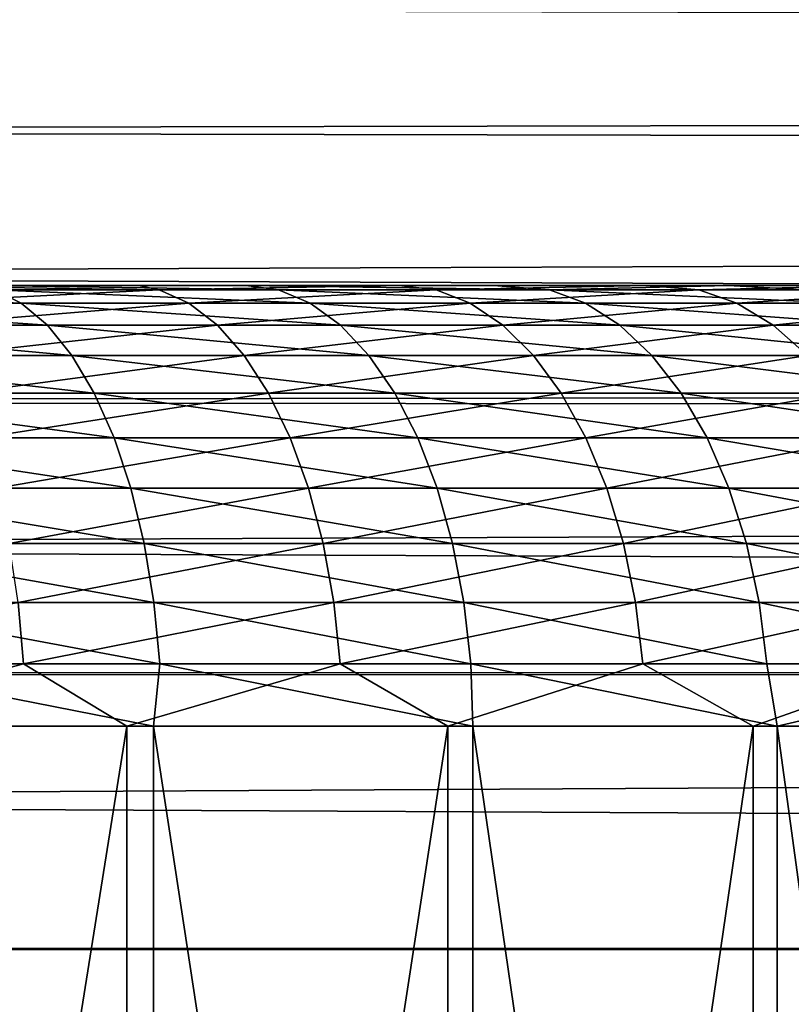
# Model space of a CAD drawing. Header units: millimetres. Extents: x -165 to 184, y -135 to 242.
# Tile 254 of 307: x 102.92 to 104.67, y 4.57 to 6.8. Entities that reach past the tile are written whole.
import ezdxf

# ---------------------------------------------------------------- set-up
doc = ezdxf.new("R2010")
doc.units = ezdxf.units.MM
doc.header["$LTSCALE"] = 81.481481
for name, color, linetype in [('224', 7, 'CONTINUOUS'), ('225', 7, 'CONTINUOUS'), ('226', 7, 'CONTINUOUS'), ('227', 7, 'CONTINUOUS'), ('228', 7, 'CONTINUOUS'), ('261', 7, 'CONTINUOUS'), ('263', 7, 'CONTINUOUS')]:
    doc.layers.add(name, color=color, linetype=linetype)

msp = doc.modelspace()

# ---------------------------------------------------------------- linework, layer by layer
at = {"layer": '224', "linetype": 'CONTINUOUS'}
for points in [[(98.628, 6.2, -8.9984), (97.9585, 6.2, -8.9606), (106.6615, 6.2, 4.3815), (98.628, 6.2, -8.9984)], [(106.6615, 6.2, 4.3815), (97.9585, 6.2, -8.9606), (106.3135, 6.2, 4.9546), (106.6615, 6.2, 4.3815)], [(106.3135, 6.2, 4.9546), (97.9585, 6.2, -8.9606), (101.9023, 6.2, -1.8264), (106.3135, 6.2, 4.9546)], [(99.2983, 6.2, -8.9862), (98.628, 6.2, -8.9984), (106.9658, 6.2, 3.7841), (99.2983, 6.2, -8.9862)], [(106.9658, 6.2, 3.7841), (98.628, 6.2, -8.9984), (106.6615, 6.2, 4.3815), (106.9658, 6.2, 3.7841)], [(99.966, 6.2, -8.9242), (99.2983, 6.2, -8.9862), (107.2249, 6.2, 3.1657), (99.966, 6.2, -8.9242)], [(107.2249, 6.2, 3.1657), (99.2983, 6.2, -8.9862), (106.9658, 6.2, 3.7841), (107.2249, 6.2, 3.1657)], [(100.6139, 6.2, -8.8153), (99.966, 6.2, -8.9242), (107.4371, 6.2, 2.5299), (100.6139, 6.2, -8.8153)], [(107.4371, 6.2, 2.5299), (99.966, 6.2, -8.9242), (107.2249, 6.2, 3.1657), (107.4371, 6.2, 2.5299)], [(102.8455, 6.2, 8.0395), (103.4328, 6.2, 7.716), (100.3459, 6.2, 3.2512), (102.8455, 6.2, 8.0395)], [(103.4328, 6.2, 7.716), (100.6531, 6.2, 3.0864), (100.3459, 6.2, 3.2512), (103.4328, 6.2, 7.716)], [(101.2776, 6.2, -8.6523), (100.6139, 6.2, -8.8153), (107.4371, 6.2, 2.5299), (101.2776, 6.2, -8.6523)], [(103.4328, 6.2, 7.716), (103.9944, 6.2, 7.3497), (100.6531, 6.2, 3.0864), (103.4328, 6.2, 7.716)], [(100.6531, 6.2, 3.0864), (103.9944, 6.2, 7.3497), (100.943, 6.2, 2.8927), (100.6531, 6.2, 3.0864)], [(100.943, 6.2, 2.8927), (103.9944, 6.2, 7.3497), (101.2127, 6.2, 2.6718), (100.943, 6.2, 2.8927)], [(103.9944, 6.2, 7.3497), (104.5272, 6.2, 6.9426), (101.2127, 6.2, 2.6718), (103.9944, 6.2, 7.3497)], [(101.2127, 6.2, 2.6718), (104.5272, 6.2, 6.9426), (101.4599, 6.2, 2.4259), (101.2127, 6.2, 2.6718)], [(101.9343, 6.2, -8.4366), (101.2776, 6.2, -8.6523), (107.6161, 6.2, 1.8102), (101.9343, 6.2, -8.4366)], [(107.6161, 6.2, 1.8102), (101.2776, 6.2, -8.6523), (107.4371, 6.2, 2.5299), (107.6161, 6.2, 1.8102)], [(101.4599, 6.2, 2.4259), (104.5272, 6.2, 6.9426), (101.6821, 6.2, 2.1572), (101.4599, 6.2, 2.4259)], [(104.5272, 6.2, 6.9426), (105.0281, 6.2, 6.497), (101.6821, 6.2, 2.1572), (104.5272, 6.2, 6.9426)], [(101.6821, 6.2, 2.1572), (105.0281, 6.2, 6.497), (101.8772, 6.2, 1.8683), (101.6821, 6.2, 2.1572)], [(101.8772, 6.2, 1.8683), (105.0281, 6.2, 6.497), (102.0435, 6.2, 1.5619), (101.8772, 6.2, 1.8683)], [(102.0684, 6.2, -1.5091), (106.3135, 6.2, 4.9546), (101.9023, 6.2, -1.8264), (102.0684, 6.2, -1.5091)], [(102.5724, 6.2, -8.1713), (101.9343, 6.2, -8.4366), (107.7352, 6.2, 1.0777), (102.5724, 6.2, -8.1713)], [(107.7352, 6.2, 1.0777), (101.9343, 6.2, -8.4366), (107.6161, 6.2, 1.8102), (107.7352, 6.2, 1.0777)], [(102.0435, 6.2, 1.5619), (105.0281, 6.2, 6.497), (102.1794, 6.2, 1.2408), (102.0435, 6.2, 1.5619)], [(102.2019, 6.2, -1.1779), (106.3135, 6.2, 4.9546), (102.0684, 6.2, -1.5091), (102.2019, 6.2, -1.1779)], [(105.0281, 6.2, 6.497), (105.4945, 6.2, 6.0153), (102.1794, 6.2, 1.2408), (105.0281, 6.2, 6.497)], [(102.1794, 6.2, 1.2408), (105.4945, 6.2, 6.0153), (102.2836, 6.2, 0.9081), (102.1794, 6.2, 1.2408)], [(102.3016, 6.2, -0.8359), (106.3135, 6.2, 4.9546), (102.2019, 6.2, -1.1779), (102.3016, 6.2, -0.8359)], [(102.2836, 6.2, 0.9081), (105.4945, 6.2, 6.0153), (102.3551, 6.2, 0.5669), (102.2836, 6.2, 0.9081)], [(102.367, 6.2, -0.4862), (106.3135, 6.2, 4.9546), (102.3016, 6.2, -0.8359), (102.367, 6.2, -0.4862)], [(105.4945, 6.2, 6.0153), (105.9238, 6.2, 5.5002), (102.3551, 6.2, 0.5669), (105.4945, 6.2, 6.0153)], [(102.3551, 6.2, 0.5669), (105.9238, 6.2, 5.5002), (102.3931, 6.2, 0.2233), (102.3551, 6.2, 0.5669)], [(105.9238, 6.2, 5.5002), (106.3135, 6.2, 4.9546), (102.367, 6.2, -0.4862), (105.9238, 6.2, 5.5002)], [(102.3976, 6.2, -0.1321), (105.9238, 6.2, 5.5002), (102.367, 6.2, -0.4862), (102.3976, 6.2, -0.1321)], [(102.3931, 6.2, 0.2233), (105.9238, 6.2, 5.5002), (102.3976, 6.2, -0.1321), (102.3931, 6.2, 0.2233)], [(103.1884, 6.2, -7.8576), (102.5724, 6.2, -8.1713), (107.7934, 6.2, 0.3437), (103.1884, 6.2, -7.8576)], [(107.7934, 6.2, 0.3437), (102.5724, 6.2, -8.1713), (107.7352, 6.2, 1.0777), (107.7934, 6.2, 0.3437)], [(103.7789, 6.2, -7.4974), (103.1884, 6.2, -7.8576), (107.7917, 6.2, -0.3871), (103.7789, 6.2, -7.4974)], [(107.7917, 6.2, -0.3871), (103.1884, 6.2, -7.8576), (107.7934, 6.2, 0.3437), (107.7917, 6.2, -0.3871)], [(104.3408, 6.2, -7.0922), (103.7789, 6.2, -7.4974), (107.7312, 6.2, -1.1103), (104.3408, 6.2, -7.0922)], [(107.7312, 6.2, -1.1103), (103.7789, 6.2, -7.4974), (107.7917, 6.2, -0.3871), (107.7312, 6.2, -1.1103)], [(104.8707, 6.2, -6.6443), (104.3408, 6.2, -7.0922), (107.6137, 6.2, -1.8216), (104.8707, 6.2, -6.6443)], [(107.6137, 6.2, -1.8216), (104.3408, 6.2, -7.0922), (107.7312, 6.2, -1.1103), (107.6137, 6.2, -1.8216)]]:
    msp.add_3dface(points, dxfattribs=at)
at = {"layer": '225', "linetype": 'CONTINUOUS'}
for points in [[(102.4663, 0.45, 9.3037), (103.222, 0.45, 8.9692), (102.4663, 5.2, 9.3037), (102.4663, 0.45, 9.3037)], [(102.4663, 5.2, 9.3037), (103.222, 0.45, 8.9692), (103.222, 5.2, 8.9692), (102.4663, 5.2, 9.3037)], [(103.222, 0.45, 8.9692), (103.9476, 0.45, 8.5734), (103.222, 5.2, 8.9692), (103.222, 0.45, 8.9692)], [(103.222, 5.2, 8.9692), (103.9476, 0.45, 8.5734), (103.9476, 5.2, 8.5734), (103.222, 5.2, 8.9692)]]:
    msp.add_3dface(points, dxfattribs=at)
at = {"layer": '226', "linetype": 'CONTINUOUS'}
for points in [[(103.1619, 0.45, -8.9986), (102.4039, 0.45, -9.328), (103.1619, 5.2, -8.9986), (103.1619, 0.45, -8.9986)], [(103.1619, 5.2, -8.9986), (102.4039, 0.45, -9.328), (102.4039, 5.2, -9.328), (103.1619, 5.2, -8.9986)], [(103.8901, 0.45, -8.6076), (103.1619, 0.45, -8.9986), (103.8901, 5.2, -8.6076), (103.8901, 0.45, -8.6076)], [(103.8901, 5.2, -8.6076), (103.1619, 0.45, -8.9986), (103.1619, 5.2, -8.9986), (103.8901, 5.2, -8.6076)], [(104.5835, 0.45, -8.1579), (103.8901, 0.45, -8.6076), (104.5835, 5.2, -8.1579), (104.5835, 0.45, -8.1579)], [(104.5835, 5.2, -8.1579), (103.8901, 0.45, -8.6076), (103.8901, 5.2, -8.6076), (104.5835, 5.2, -8.1579)], [(103.9476, 0.45, 8.5734), (104.638, 0.45, 8.119), (103.9476, 5.2, 8.5734), (103.9476, 0.45, 8.5734)], [(103.9476, 5.2, 8.5734), (104.638, 0.45, 8.119), (104.638, 5.2, 8.119), (103.9476, 5.2, 8.5734)], [(105.2374, 0.45, -7.6524), (104.5835, 0.45, -8.1579), (105.2374, 5.2, -7.6524), (105.2374, 0.45, -7.6524)], [(105.2374, 5.2, -7.6524), (104.5835, 0.45, -8.1579), (104.5835, 5.2, -8.1579), (105.2374, 5.2, -7.6524)], [(104.638, 0.45, 8.119), (105.2885, 0.45, 7.6092), (104.638, 5.2, 8.119), (104.638, 0.45, 8.119)], [(104.638, 5.2, 8.119), (105.2885, 0.45, 7.6092), (105.2885, 5.2, 7.6092), (104.638, 5.2, 8.119)]]:
    msp.add_3dface(points, dxfattribs=at)
at = {"layer": '227', "linetype": 'CONTINUOUS'}
for points in [[(102.5724, 6.2, -8.1713), (103.1884, 6.2, -7.8576), (103.2349, 6.1898, -7.9946), (102.5724, 6.2, -8.1713)], [(102.5772, 6.1898, -8.3255), (102.5724, 6.2, -8.1713), (103.2349, 6.1898, -7.9946), (102.5772, 6.1898, -8.3255)], [(102.5772, 6.1898, -8.3255), (103.2349, 6.1898, -7.9946), (102.6349, 6.1595, -8.4526), (102.5772, 6.1898, -8.3255)], [(103.2349, 6.1898, -7.9946), (103.3026, 6.1595, -8.1166), (102.6349, 6.1595, -8.4526), (103.2349, 6.1898, -7.9946)], [(103.1884, 6.2, -7.8576), (103.7789, 6.2, -7.4974), (103.2349, 6.1898, -7.9946), (103.1884, 6.2, -7.8576)], [(103.2349, 6.1898, -7.9946), (103.7789, 6.2, -7.4974), (103.8638, 6.1898, -7.6118), (103.2349, 6.1898, -7.9946)], [(103.2349, 6.1898, -7.9946), (103.8638, 6.1898, -7.6118), (103.3026, 6.1595, -8.1166), (103.2349, 6.1898, -7.9946)], [(103.8638, 6.1898, -7.6118), (103.9411, 6.1595, -7.728), (103.3026, 6.1595, -8.1166), (103.8638, 6.1898, -7.6118)], [(103.9944, 6.2, 7.3497), (103.4328, 6.2, 7.716), (104.1215, 6.1898, 7.4339), (103.9944, 6.2, 7.3497)], [(104.1215, 6.1898, 7.4339), (103.4328, 6.2, 7.716), (103.5061, 6.1898, 7.838), (104.1215, 6.1898, 7.4339)], [(104.1215, 6.1898, 7.4339), (103.5061, 6.1898, 7.838), (104.2028, 6.1595, 7.5474), (104.1215, 6.1898, 7.4339)], [(103.5061, 6.1898, 7.838), (103.5779, 6.1595, 7.9577), (104.2028, 6.1595, 7.5474), (103.5061, 6.1898, 7.838)], [(103.7789, 6.2, -7.4974), (104.3408, 6.2, -7.0922), (103.8638, 6.1898, -7.6118), (103.7789, 6.2, -7.4974)], [(103.8638, 6.1898, -7.6118), (104.3408, 6.2, -7.0922), (104.4599, 6.1898, -7.1797), (103.8638, 6.1898, -7.6118)], [(103.8638, 6.1898, -7.6118), (104.4599, 6.1898, -7.1797), (103.9411, 6.1595, -7.728), (103.8638, 6.1898, -7.6118)], [(104.4599, 6.1898, -7.1797), (104.5463, 6.1595, -7.2893), (103.9411, 6.1595, -7.728), (104.4599, 6.1898, -7.1797)], [(104.5272, 6.2, 6.9426), (103.9944, 6.2, 7.3497), (104.1215, 6.1898, 7.4339), (104.5272, 6.2, 6.9426)], [(104.7025, 6.1898, 6.9816), (104.5272, 6.2, 6.9426), (104.1215, 6.1898, 7.4339), (104.7025, 6.1898, 6.9816)], [(104.7025, 6.1898, 6.9816), (104.1215, 6.1898, 7.4339), (104.7926, 6.1595, 7.0882), (104.7025, 6.1898, 6.9816)], [(104.1215, 6.1898, 7.4339), (104.2028, 6.1595, 7.5474), (104.7926, 6.1595, 7.0882), (104.1215, 6.1898, 7.4339)], [(104.3408, 6.2, -7.0922), (104.8707, 6.2, -6.6443), (104.4599, 6.1898, -7.1797), (104.3408, 6.2, -7.0922)], [(104.4599, 6.1898, -7.1797), (104.8707, 6.2, -6.6443), (105.0193, 6.1898, -6.701), (104.4599, 6.1898, -7.1797)], [(104.4599, 6.1898, -7.1797), (105.0193, 6.1898, -6.701), (104.5463, 6.1595, -7.2893), (104.4599, 6.1898, -7.1797)], [(105.0281, 6.2, 6.497), (104.5272, 6.2, 6.9426), (104.7025, 6.1898, 6.9816), (105.0281, 6.2, 6.497)], [(105.0193, 6.1898, -6.701), (105.1142, 6.1595, -6.8032), (104.5463, 6.1595, -7.2893), (105.0193, 6.1898, -6.701)], [(103.3026, 6.1595, -8.1166), (102.6901, 6.1095, -8.5745), (102.6349, 6.1595, -8.4526), (103.3026, 6.1595, -8.1166)], [(103.3675, 6.1095, -8.2336), (102.6901, 6.1095, -8.5745), (103.3026, 6.1595, -8.1166), (103.3675, 6.1095, -8.2336)], [(103.9411, 6.1595, -7.728), (103.3675, 6.1095, -8.2336), (103.3026, 6.1595, -8.1166), (103.9411, 6.1595, -7.728)], [(104.0152, 6.1095, -7.8394), (103.3675, 6.1095, -8.2336), (103.9411, 6.1595, -7.728), (104.0152, 6.1095, -7.8394)], [(103.6468, 6.1095, 8.0724), (104.2806, 6.1095, 7.6562), (103.5779, 6.1595, 7.9577), (103.6468, 6.1095, 8.0724)], [(103.5779, 6.1595, 7.9577), (104.2806, 6.1095, 7.6562), (104.2028, 6.1595, 7.5474), (103.5779, 6.1595, 7.9577)], [(104.5463, 6.1595, -7.2893), (104.0152, 6.1095, -7.8394), (103.9411, 6.1595, -7.728), (104.5463, 6.1595, -7.2893)], [(104.6291, 6.1095, -7.3943), (104.0152, 6.1095, -7.8394), (104.5463, 6.1595, -7.2893), (104.6291, 6.1095, -7.3943)], [(104.2806, 6.1095, 7.6562), (104.8789, 6.1095, 7.1904), (104.2028, 6.1595, 7.5474), (104.2806, 6.1095, 7.6562)], [(104.2028, 6.1595, 7.5474), (104.8789, 6.1095, 7.1904), (104.7926, 6.1595, 7.0882), (104.2028, 6.1595, 7.5474)], [(105.1142, 6.1595, -6.8032), (104.6291, 6.1095, -7.3943), (104.5463, 6.1595, -7.2893), (105.1142, 6.1595, -6.8032)], [(105.2052, 6.1095, -6.9013), (104.6291, 6.1095, -7.3943), (105.1142, 6.1595, -6.8032), (105.2052, 6.1095, -6.9013)], [(103.3675, 6.1095, -8.2336), (102.7419, 6.041, -8.6886), (102.6901, 6.1095, -8.5745), (103.3675, 6.1095, -8.2336)], [(103.4283, 6.041, -8.3432), (102.7419, 6.041, -8.6886), (103.3675, 6.1095, -8.2336), (103.4283, 6.041, -8.3432)], [(104.0152, 6.1095, -7.8394), (103.4283, 6.041, -8.3432), (103.3675, 6.1095, -8.2336), (104.0152, 6.1095, -7.8394)], [(104.0846, 6.041, -7.9438), (103.4283, 6.041, -8.3432), (104.0152, 6.1095, -7.8394), (104.0846, 6.041, -7.9438)], [(103.7113, 6.041, 8.1798), (104.3536, 6.041, 7.7581), (103.6468, 6.1095, 8.0724), (103.7113, 6.041, 8.1798)], [(103.6468, 6.1095, 8.0724), (104.3536, 6.041, 7.7581), (104.2806, 6.1095, 7.6562), (103.6468, 6.1095, 8.0724)], [(104.6291, 6.1095, -7.3943), (104.0846, 6.041, -7.9438), (104.0152, 6.1095, -7.8394), (104.6291, 6.1095, -7.3943)], [(104.7067, 6.041, -7.4928), (104.0846, 6.041, -7.9438), (104.6291, 6.1095, -7.3943), (104.7067, 6.041, -7.4928)], [(104.3536, 6.041, 7.7581), (104.9599, 6.041, 7.2861), (104.2806, 6.1095, 7.6562), (104.3536, 6.041, 7.7581)], [(104.2806, 6.1095, 7.6562), (104.9599, 6.041, 7.2861), (104.8789, 6.1095, 7.1904), (104.2806, 6.1095, 7.6562)], [(105.2052, 6.1095, -6.9013), (104.7067, 6.041, -7.4928), (104.6291, 6.1095, -7.3943), (105.2052, 6.1095, -6.9013)], [(103.4283, 6.041, -8.3432), (102.7891, 5.9554, -8.7927), (102.7419, 6.041, -8.6886), (103.4283, 6.041, -8.3432)], [(103.4837, 5.9554, -8.4432), (102.7891, 5.9554, -8.7927), (103.4283, 6.041, -8.3432), (103.4837, 5.9554, -8.4432)], [(104.0846, 6.041, -7.9438), (103.4837, 5.9554, -8.4432), (103.4283, 6.041, -8.3432), (104.0846, 6.041, -7.9438)], [(104.1479, 5.9554, -8.0389), (103.4837, 5.9554, -8.4432), (104.0846, 6.041, -7.9438), (104.1479, 5.9554, -8.0389)], [(103.7701, 5.9554, 8.2778), (104.4201, 5.9554, 7.851), (103.7113, 6.041, 8.1798), (103.7701, 5.9554, 8.2778)], [(103.7113, 6.041, 8.1798), (104.4201, 5.9554, 7.851), (104.3536, 6.041, 7.7581), (103.7113, 6.041, 8.1798)], [(104.7067, 6.041, -7.4928), (104.1479, 5.9554, -8.0389), (104.0846, 6.041, -7.9438), (104.7067, 6.041, -7.4928)], [(104.7775, 5.9554, -7.5825), (104.1479, 5.9554, -8.0389), (104.7067, 6.041, -7.4928), (104.7775, 5.9554, -7.5825)], [(104.4201, 5.9554, 7.851), (105.0336, 5.9554, 7.3734), (104.3536, 6.041, 7.7581), (104.4201, 5.9554, 7.851)], [(104.3536, 6.041, 7.7581), (105.0336, 5.9554, 7.3734), (104.9599, 6.041, 7.2861), (104.3536, 6.041, 7.7581)], [(103.4837, 5.9554, -8.4432), (102.8308, 5.8543, -8.8846), (102.7891, 5.9554, -8.7927), (103.4837, 5.9554, -8.4432)], [(103.5327, 5.8543, -8.5314), (102.8308, 5.8543, -8.8846), (103.4837, 5.9554, -8.4432), (103.5327, 5.8543, -8.5314)], [(104.1479, 5.9554, -8.0389), (103.5327, 5.8543, -8.5314), (103.4837, 5.9554, -8.4432), (104.1479, 5.9554, -8.0389)], [(104.2038, 5.8543, -8.1229), (103.5327, 5.8543, -8.5314), (104.1479, 5.9554, -8.0389), (104.2038, 5.8543, -8.1229)], [(103.8221, 5.8543, 8.3643), (104.4789, 5.8543, 7.9331), (103.7701, 5.9554, 8.2778), (103.8221, 5.8543, 8.3643)], [(103.7701, 5.9554, 8.2778), (104.4789, 5.8543, 7.9331), (104.4201, 5.9554, 7.851), (103.7701, 5.9554, 8.2778)], [(104.7775, 5.9554, -7.5825), (104.2038, 5.8543, -8.1229), (104.1479, 5.9554, -8.0389), (104.7775, 5.9554, -7.5825)], [(104.8399, 5.8543, -7.6618), (104.2038, 5.8543, -8.1229), (104.7775, 5.9554, -7.5825), (104.8399, 5.8543, -7.6618)], [(104.4789, 5.8543, 7.9331), (105.0988, 5.8543, 7.4504), (104.4201, 5.9554, 7.851), (104.4789, 5.8543, 7.9331)], [(104.4201, 5.9554, 7.851), (105.0988, 5.8543, 7.4504), (105.0336, 5.9554, 7.3734), (104.4201, 5.9554, 7.851)], [(103.5327, 5.8543, -8.5314), (102.8662, 5.7399, -8.9625), (102.8308, 5.8543, -8.8846), (103.5327, 5.8543, -8.5314)], [(103.5742, 5.7399, -8.6062), (102.8662, 5.7399, -8.9625), (103.5327, 5.8543, -8.5314), (103.5742, 5.7399, -8.6062)], [(104.2038, 5.8543, -8.1229), (103.5742, 5.7399, -8.6062), (103.5327, 5.8543, -8.5314), (104.2038, 5.8543, -8.1229)], [(104.2512, 5.7399, -8.1941), (103.5742, 5.7399, -8.6062), (104.2038, 5.8543, -8.1229), (104.2512, 5.7399, -8.1941)], [(103.8661, 5.7399, 8.4376), (104.5286, 5.7399, 8.0026), (103.8221, 5.8543, 8.3643), (103.8661, 5.7399, 8.4376)], [(103.8221, 5.8543, 8.3643), (104.5286, 5.7399, 8.0026), (104.4789, 5.8543, 7.9331), (103.8221, 5.8543, 8.3643)], [(104.8399, 5.8543, -7.6618), (104.2512, 5.7399, -8.1941), (104.2038, 5.8543, -8.1229), (104.8399, 5.8543, -7.6618)], [(104.8929, 5.7399, -7.7289), (104.2512, 5.7399, -8.1941), (104.8399, 5.8543, -7.6618), (104.8929, 5.7399, -7.7289)], [(104.5286, 5.7399, 8.0026), (105.154, 5.7399, 7.5157), (104.4789, 5.8543, 7.9331), (104.5286, 5.7399, 8.0026)], [(104.4789, 5.8543, 7.9331), (105.154, 5.7399, 7.5157), (105.0988, 5.8543, 7.4504), (104.4789, 5.8543, 7.9331)], [(103.5742, 5.7399, -8.6062), (102.8944, 5.6145, -9.0247), (102.8662, 5.7399, -8.9625), (103.5742, 5.7399, -8.6062)], [(103.6073, 5.6145, -8.666), (102.8944, 5.6145, -9.0247), (103.5742, 5.7399, -8.6062), (103.6073, 5.6145, -8.666)], [(104.2512, 5.7399, -8.1941), (103.6073, 5.6145, -8.666), (103.5742, 5.7399, -8.6062), (104.2512, 5.7399, -8.1941)], [(104.289, 5.6145, -8.251), (103.6073, 5.6145, -8.666), (104.2512, 5.7399, -8.1941), (104.289, 5.6145, -8.251)], [(103.9013, 5.6145, 8.4962), (104.5684, 5.6145, 8.0582), (103.8661, 5.7399, 8.4376), (103.9013, 5.6145, 8.4962)], [(103.8661, 5.7399, 8.4376), (104.5684, 5.6145, 8.0582), (104.5286, 5.7399, 8.0026), (103.8661, 5.7399, 8.4376)], [(104.8929, 5.7399, -7.7289), (104.289, 5.6145, -8.251), (104.2512, 5.7399, -8.1941), (104.8929, 5.7399, -7.7289)], [(104.9352, 5.6145, -7.7826), (104.289, 5.6145, -8.251), (104.8929, 5.7399, -7.7289), (104.9352, 5.6145, -7.7826)], [(104.5684, 5.6145, 8.0582), (105.1981, 5.6145, 7.5679), (104.5286, 5.7399, 8.0026), (104.5684, 5.6145, 8.0582)], [(104.5286, 5.7399, 8.0026), (105.1981, 5.6145, 7.5679), (105.154, 5.7399, 7.5157), (104.5286, 5.7399, 8.0026)], [(103.6073, 5.6145, -8.666), (102.915, 5.4806, -9.07), (102.8944, 5.6145, -9.0247), (103.6073, 5.6145, -8.666)], [(103.6315, 5.4806, -8.7095), (102.915, 5.4806, -9.07), (103.6073, 5.6145, -8.666), (103.6315, 5.4806, -8.7095)], [(104.289, 5.6145, -8.251), (103.6315, 5.4806, -8.7095), (103.6073, 5.6145, -8.666), (104.289, 5.6145, -8.251)], [(104.3166, 5.4806, -8.2925), (103.6315, 5.4806, -8.7095), (104.289, 5.6145, -8.251), (104.3166, 5.4806, -8.2925)], [(103.9269, 5.4806, 8.5389), (104.5974, 5.4806, 8.0987), (103.9013, 5.6145, 8.4962), (103.9269, 5.4806, 8.5389)], [(103.9013, 5.6145, 8.4962), (104.5974, 5.4806, 8.0987), (104.5684, 5.6145, 8.0582), (103.9013, 5.6145, 8.4962)], [(104.9352, 5.6145, -7.7826), (104.3166, 5.4806, -8.2925), (104.289, 5.6145, -8.251), (104.9352, 5.6145, -7.7826)], [(104.966, 5.4806, -7.8217), (104.3166, 5.4806, -8.2925), (104.9352, 5.6145, -7.7826), (104.966, 5.4806, -7.8217)], [(104.5974, 5.4806, 8.0987), (105.2302, 5.4806, 7.6059), (104.5684, 5.6145, 8.0582), (104.5974, 5.4806, 8.0987)], [(104.5684, 5.6145, 8.0582), (105.2302, 5.4806, 7.6059), (105.1981, 5.6145, 7.5679), (104.5684, 5.6145, 8.0582)], [(102.9274, 5.341, -9.0975), (102.182, 5.341, -9.4001), (102.915, 5.4806, -9.07), (102.9274, 5.341, -9.0975)], [(103.6315, 5.4806, -8.7095), (102.9274, 5.341, -9.0975), (102.915, 5.4806, -9.07), (103.6315, 5.4806, -8.7095)], [(103.6461, 5.341, -8.7359), (102.9274, 5.341, -9.0975), (103.6315, 5.4806, -8.7095), (103.6461, 5.341, -8.7359)], [(104.3166, 5.4806, -8.2925), (103.6461, 5.341, -8.7359), (103.6315, 5.4806, -8.7095), (104.3166, 5.4806, -8.2925)], [(104.3333, 5.341, -8.3176), (103.6461, 5.341, -8.7359), (104.3166, 5.4806, -8.2925), (104.3333, 5.341, -8.3176)], [(103.9424, 5.341, 8.5648), (104.6149, 5.341, 8.1232), (103.9269, 5.4806, 8.5389), (103.9424, 5.341, 8.5648)], [(103.9269, 5.4806, 8.5389), (104.6149, 5.341, 8.1232), (104.5974, 5.4806, 8.0987), (103.9269, 5.4806, 8.5389)], [(104.966, 5.4806, -7.8217), (104.3333, 5.341, -8.3176), (104.3166, 5.4806, -8.2925), (104.966, 5.4806, -7.8217)], [(104.9847, 5.341, -7.8454), (104.3333, 5.341, -8.3176), (104.966, 5.4806, -7.8217), (104.9847, 5.341, -7.8454)], [(104.6149, 5.341, 8.1232), (105.2497, 5.341, 7.629), (104.5974, 5.4806, 8.0987), (104.6149, 5.341, 8.1232)], [(104.5974, 5.4806, 8.0987), (105.2497, 5.341, 7.629), (105.2302, 5.4806, 7.6059), (104.5974, 5.4806, 8.0987)], [(102.9274, 5.341, -9.0975), (102.4039, 5.2, -9.328), (102.182, 5.341, -9.4001), (102.9274, 5.341, -9.0975)], [(103.1619, 5.2, -8.9986), (102.4039, 5.2, -9.328), (102.9274, 5.341, -9.0975), (103.1619, 5.2, -8.9986)], [(103.6461, 5.341, -8.7359), (103.1619, 5.2, -8.9986), (102.9274, 5.341, -9.0975), (103.6461, 5.341, -8.7359)], [(103.8901, 5.2, -8.6076), (103.1619, 5.2, -8.9986), (103.6461, 5.341, -8.7359), (103.8901, 5.2, -8.6076)], [(104.3333, 5.341, -8.3176), (103.8901, 5.2, -8.6076), (103.6461, 5.341, -8.7359), (104.3333, 5.341, -8.3176)], [(104.5835, 5.2, -8.1579), (103.8901, 5.2, -8.6076), (104.3333, 5.341, -8.3176), (104.5835, 5.2, -8.1579)], [(103.9476, 5.2, 8.5734), (104.638, 5.2, 8.119), (103.9424, 5.341, 8.5648), (103.9476, 5.2, 8.5734)], [(103.9424, 5.341, 8.5648), (104.638, 5.2, 8.119), (104.6149, 5.341, 8.1232), (103.9424, 5.341, 8.5648)], [(104.9847, 5.341, -7.8454), (104.5835, 5.2, -8.1579), (104.3333, 5.341, -8.3176), (104.9847, 5.341, -7.8454)], [(105.2374, 5.2, -7.6524), (104.5835, 5.2, -8.1579), (104.9847, 5.341, -7.8454), (105.2374, 5.2, -7.6524)], [(104.6149, 5.341, 8.1232), (104.638, 5.2, 8.119), (105.2497, 5.341, 7.629), (104.6149, 5.341, 8.1232)], [(104.638, 5.2, 8.119), (105.2885, 5.2, 7.6092), (105.2497, 5.341, 7.629), (104.638, 5.2, 8.119)]]:
    msp.add_3dface(points, dxfattribs=at)
at = {"layer": '228', "linetype": 'CONTINUOUS'}
for points in [[(102.2395, 6.1595, 8.6211), (102.9221, 6.1595, 8.3163), (102.1878, 6.1898, 8.4914), (102.2395, 6.1595, 8.6211)], [(102.1878, 6.1898, 8.4914), (102.9221, 6.1595, 8.3163), (102.8601, 6.1898, 8.1913), (102.1878, 6.1898, 8.4914)], [(103.4328, 6.2, 7.716), (102.8455, 6.2, 8.0395), (103.5061, 6.1898, 7.838), (103.4328, 6.2, 7.716)], [(103.5061, 6.1898, 7.838), (102.8455, 6.2, 8.0395), (102.8601, 6.1898, 8.1913), (103.5061, 6.1898, 7.838)], [(103.5779, 6.1595, 7.9577), (103.5061, 6.1898, 7.838), (102.8601, 6.1898, 8.1913), (103.5779, 6.1595, 7.9577)], [(102.9221, 6.1595, 8.3163), (103.5779, 6.1595, 7.9577), (102.8601, 6.1898, 8.1913), (102.9221, 6.1595, 8.3163)], [(102.2891, 6.1095, 8.7453), (102.9815, 6.1095, 8.4362), (102.2395, 6.1595, 8.6211), (102.2891, 6.1095, 8.7453)], [(102.2395, 6.1595, 8.6211), (102.9815, 6.1095, 8.4362), (102.9221, 6.1595, 8.3163), (102.2395, 6.1595, 8.6211)], [(103.6468, 6.1095, 8.0724), (103.5779, 6.1595, 7.9577), (102.9221, 6.1595, 8.3163), (103.6468, 6.1095, 8.0724)], [(102.9815, 6.1095, 8.4362), (103.6468, 6.1095, 8.0724), (102.9221, 6.1595, 8.3163), (102.9815, 6.1095, 8.4362)], [(102.3356, 6.041, 8.8617), (103.0372, 6.041, 8.5485), (102.2891, 6.1095, 8.7453), (102.3356, 6.041, 8.8617)], [(102.2891, 6.1095, 8.7453), (103.0372, 6.041, 8.5485), (102.9815, 6.1095, 8.4362), (102.2891, 6.1095, 8.7453)], [(103.7113, 6.041, 8.1798), (103.6468, 6.1095, 8.0724), (102.9815, 6.1095, 8.4362), (103.7113, 6.041, 8.1798)], [(103.0372, 6.041, 8.5485), (103.7113, 6.041, 8.1798), (102.9815, 6.1095, 8.4362), (103.0372, 6.041, 8.5485)], [(102.3779, 5.9554, 8.9679), (103.0879, 5.9554, 8.6509), (102.3356, 6.041, 8.8617), (102.3779, 5.9554, 8.9679)], [(102.3356, 6.041, 8.8617), (103.0879, 5.9554, 8.6509), (103.0372, 6.041, 8.5485), (102.3356, 6.041, 8.8617)], [(103.7701, 5.9554, 8.2778), (103.7113, 6.041, 8.1798), (103.0372, 6.041, 8.5485), (103.7701, 5.9554, 8.2778)], [(103.0879, 5.9554, 8.6509), (103.7701, 5.9554, 8.2778), (103.0372, 6.041, 8.5485), (103.0879, 5.9554, 8.6509)], [(102.4153, 5.8543, 9.0616), (103.1328, 5.8543, 8.7413), (102.3779, 5.9554, 8.9679), (102.4153, 5.8543, 9.0616)], [(102.3779, 5.9554, 8.9679), (103.1328, 5.8543, 8.7413), (103.0879, 5.9554, 8.6509), (102.3779, 5.9554, 8.9679)], [(103.8221, 5.8543, 8.3643), (103.7701, 5.9554, 8.2778), (103.0879, 5.9554, 8.6509), (103.8221, 5.8543, 8.3643)], [(103.1328, 5.8543, 8.7413), (103.8221, 5.8543, 8.3643), (103.0879, 5.9554, 8.6509), (103.1328, 5.8543, 8.7413)], [(102.447, 5.7399, 9.141), (103.1707, 5.7399, 8.8179), (102.4153, 5.8543, 9.0616), (102.447, 5.7399, 9.141)], [(102.4153, 5.8543, 9.0616), (103.1707, 5.7399, 8.8179), (103.1328, 5.8543, 8.7413), (102.4153, 5.8543, 9.0616)], [(103.8661, 5.7399, 8.4376), (103.8221, 5.8543, 8.3643), (103.1328, 5.8543, 8.7413), (103.8661, 5.7399, 8.4376)], [(103.1707, 5.7399, 8.8179), (103.8661, 5.7399, 8.4376), (103.1328, 5.8543, 8.7413), (103.1707, 5.7399, 8.8179)], [(102.4723, 5.6145, 9.2045), (103.2011, 5.6145, 8.8792), (102.447, 5.7399, 9.141), (102.4723, 5.6145, 9.2045)], [(102.447, 5.7399, 9.141), (103.2011, 5.6145, 8.8792), (103.1707, 5.7399, 8.8179), (102.447, 5.7399, 9.141)], [(103.9013, 5.6145, 8.4962), (103.8661, 5.7399, 8.4376), (103.1707, 5.7399, 8.8179), (103.9013, 5.6145, 8.4962)], [(103.2011, 5.6145, 8.8792), (103.9013, 5.6145, 8.4962), (103.1707, 5.7399, 8.8179), (103.2011, 5.6145, 8.8792)], [(102.4908, 5.4806, 9.2507), (103.2232, 5.4806, 8.9238), (102.4723, 5.6145, 9.2045), (102.4908, 5.4806, 9.2507)], [(102.4723, 5.6145, 9.2045), (103.2232, 5.4806, 8.9238), (103.2011, 5.6145, 8.8792), (102.4723, 5.6145, 9.2045)], [(103.9269, 5.4806, 8.5389), (103.9013, 5.6145, 8.4962), (103.2011, 5.6145, 8.8792), (103.9269, 5.4806, 8.5389)], [(103.2232, 5.4806, 8.9238), (103.9269, 5.4806, 8.5389), (103.2011, 5.6145, 8.8792), (103.2232, 5.4806, 8.9238)], [(102.502, 5.341, 9.2788), (103.2366, 5.341, 8.9508), (102.4908, 5.4806, 9.2507), (102.502, 5.341, 9.2788)], [(102.4908, 5.4806, 9.2507), (103.2366, 5.341, 8.9508), (103.2232, 5.4806, 8.9238), (102.4908, 5.4806, 9.2507)], [(103.9424, 5.341, 8.5648), (103.9269, 5.4806, 8.5389), (103.2232, 5.4806, 8.9238), (103.9424, 5.341, 8.5648)], [(103.2366, 5.341, 8.9508), (103.9424, 5.341, 8.5648), (103.2232, 5.4806, 8.9238), (103.2366, 5.341, 8.9508)], [(102.4663, 5.2, 9.3037), (103.222, 5.2, 8.9692), (102.502, 5.341, 9.2788), (102.4663, 5.2, 9.3037)], [(102.502, 5.341, 9.2788), (103.222, 5.2, 8.9692), (103.2366, 5.341, 8.9508), (102.502, 5.341, 9.2788)], [(103.222, 5.2, 8.9692), (103.9476, 5.2, 8.5734), (103.2366, 5.341, 8.9508), (103.222, 5.2, 8.9692)], [(103.9476, 5.2, 8.5734), (103.9424, 5.341, 8.5648), (103.2366, 5.341, 8.9508), (103.9476, 5.2, 8.5734)]]:
    msp.add_3dface(points, dxfattribs=at)
at = {"layer": '261', "linetype": 'CONTINUOUS'}
for points in [[(161.5159, 7.3187, 63), (35.6934, 6.9988, 63), (162.1031, 6.6691, 63), (161.5159, 7.3187, 63)], [(35.6934, 6.9988, 63), (35.1867, 6.4332, 63), (162.1031, 6.6691, 63), (35.6934, 6.9988, 63)], [(162.1031, 6.6691, 63), (35.1867, 6.4332, 63), (162.6843, 6.0125, 63), (162.1031, 6.6691, 63)], [(35.1867, 6.4332, 63), (34.685, 5.863, 63), (162.6843, 6.0125, 63), (35.1867, 6.4332, 63)], [(162.6843, 6.0125, 63), (34.685, 5.863, 63), (163.2595, 5.3491, 63), (162.6843, 6.0125, 63)], [(34.685, 5.863, 63), (34.1885, 5.2885, 63), (163.2595, 5.3491, 63), (34.685, 5.863, 63)], [(34.1885, 5.2885, 63), (33.6973, 4.7096, 63), (163.2595, 5.3491, 63), (34.1885, 5.2885, 63)], [(163.2595, 5.3491, 63), (33.6973, 4.7096, 63), (163.8287, 4.6788, 63), (163.2595, 5.3491, 63)], [(33.6973, 4.7096, 63), (33.2112, 4.1264, 63), (163.8287, 4.6788, 63), (33.6973, 4.7096, 63)], [(163.8287, 4.6788, 63), (33.2112, 4.1264, 63), (164.3916, 4.0016, 63), (163.8287, 4.6788, 63)]]:
    msp.add_3dface(points, dxfattribs=at)
at = {"layer": '263', "linetype": 'CONTINUOUS'}
for points in [[(35.3969, 6.6691, 60), (35.9841, 7.3187, 60), (161.8066, 6.9988, 60), (35.3969, 6.6691, 60)], [(35.3969, 6.6691, 60), (161.8066, 6.9988, 60), (162.3133, 6.4332, 60), (35.3969, 6.6691, 60)], [(34.8157, 6.0125, 60), (35.3969, 6.6691, 60), (162.3133, 6.4332, 60), (34.8157, 6.0125, 60)], [(34.8157, 6.0125, 60), (162.3133, 6.4332, 60), (162.815, 5.863, 60), (34.8157, 6.0125, 60)], [(34.2405, 5.3491, 60), (34.8157, 6.0125, 60), (162.815, 5.863, 60), (34.2405, 5.3491, 60)], [(34.2405, 5.3491, 60), (162.815, 5.863, 60), (163.3115, 5.2885, 60), (34.2405, 5.3491, 60)], [(33.6713, 4.6788, 60), (34.2405, 5.3491, 60), (163.8027, 4.7096, 60), (33.6713, 4.6788, 60)], [(34.2405, 5.3491, 60), (163.3115, 5.2885, 60), (163.8027, 4.7096, 60), (34.2405, 5.3491, 60)], [(33.6713, 4.6788, 60), (163.8027, 4.7096, 60), (164.2888, 4.1264, 60), (33.6713, 4.6788, 60)], [(33.1084, 4.0016, 60), (33.6713, 4.6788, 60), (164.2888, 4.1264, 60), (33.1084, 4.0016, 60)]]:
    msp.add_3dface(points, dxfattribs=at)

doc.saveas('drawing.dxf')
